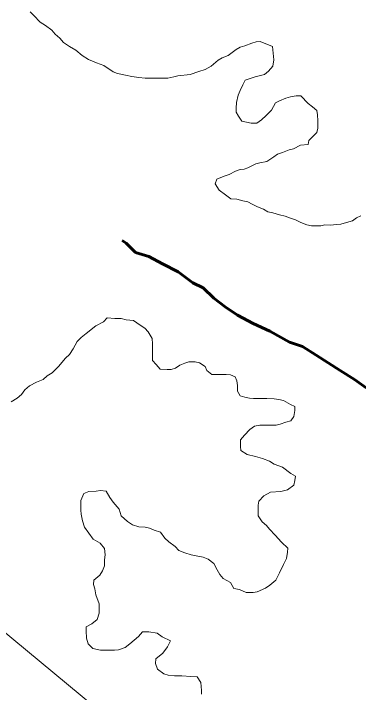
# Model space of a CAD drawing. Extents: x 553962 to 842807, y 8883888 to 9032388.
# Drawn here: x 804206 to 804381, y 9015255.9 to 9015600 of the extents above; entities that cross this region are included whole.
import ezdxf

# ---------------------------------------------------------------- set-up
doc = ezdxf.new("R2010")
doc.units = 0
doc.header["$LTSCALE"] = 20
doc.linetypes.add('LONG_DASH_SHORT_DASH', pattern=[9.9, 6, -1.2, 1.5, -1.2])
for name, color, linetype, lineweight in [('23', 7, 'Continuous', 13), ('25', 7, 'Continuous', 13), ('7', 7, 'LONG_DASH_SHORT_DASH', 60), ('8', 7, 'Continuous', 13)]:
    doc.layers.add(name, color=color, linetype=linetype, lineweight=lineweight)

msp = doc.modelspace()

# ---------------------------------------------------------------- linework, layer by layer
at = {"layer": '23'}
for points in [[(804337.37, 9015583.42), (804331.13, 9015585.96), (804329.13, 9015585.73), (804326.87, 9015584.99), (804323.36, 9015583.76), (804320.86, 9015583.03), (804318.85, 9015581.79), (804316.83, 9015580.3), (804314.82, 9015578.81), (804311.81, 9015577.58), (804309.8, 9015576.34), (804306.28, 9015573.36), (804303.26, 9015571.63), (804300, 9015570.65), (804295.49, 9015569.17), (804289.23, 9015568.46), (804287.23, 9015567.98), (804284.22, 9015567.25), (804280.72, 9015567.27), (804277.72, 9015567.29), (804274.72, 9015567.31), (804272.72, 9015567.32), (804269.47, 9015567.59), (804265.97, 9015568.12), (804262.72, 9015568.89), (804258.73, 9015569.67), (804256.48, 9015570.43), (804251.76, 9015573.72), (804248.01, 9015575), (804244.02, 9015576.78), (804240.79, 9015578.8), (804237.56, 9015581.57), (804234.32, 9015583.35), (804231.34, 9015585.37), (804229.35, 9015587.64), (804227.12, 9015589.66), (804225.38, 9015591.67), (804222.15, 9015593.94), (804219.41, 9015595.72), (804216.18, 9015598.99), (804214.45, 9015601)], [(804382.23, 9015497.5), (804379.98, 9015496.51), (804377.96, 9015495.02), (804374.95, 9015494.04), (804371.95, 9015493.31), (804369.94, 9015493.08), (804366.69, 9015492.85), (804363.94, 9015492.86), (804361.94, 9015492.38), (804359.18, 9015492.4), (804357.18, 9015492.41), (804354.69, 9015492.93), (804351.7, 9015494.2), (804348.95, 9015495.47), (804345.96, 9015496.49), (804343.71, 9015497.25), (804340.97, 9015498.02), (804337.48, 9015499.05), (804334.98, 9015499.56), (804332.74, 9015500.83), (804329.74, 9015502.1), (804327, 9015503.37), (804324.76, 9015504.64), (804322.26, 9015505.16), (804319.27, 9015505.93), (804316.27, 9015506.2), (804313.53, 9015508.22), (804310.3, 9015510.49), (804308.32, 9015513.76), (804309.09, 9015516.01), (804311.1, 9015517), (804313.36, 9015517.73), (804315.36, 9015518.47), (804318.63, 9015520.2), (804320.88, 9015520.94), (804322.89, 9015521.18), (804324.89, 9015521.91), (804326.9, 9015522.9), (804328.91, 9015523.89), (804330.92, 9015524.38), (804334.42, 9015525.1), (804337.94, 9015527.34), (804339.95, 9015528.82), (804342.46, 9015529.56), (804345.72, 9015531.04), (804347.98, 9015531.52), (804351.49, 9015533.25), (804355.5, 9015533.73), (804355.76, 9015535.73), (804357.78, 9015537.72), (804359.79, 9015539.71), (804360.31, 9015541.96), (804360.34, 9015545.71), (804360.11, 9015548.72), (804359.88, 9015550.97), (804357.64, 9015552.74), (804355.4, 9015554.51), (804351.68, 9015558.29), (804349.43, 9015558.3), (804346.43, 9015557.82), (804344.17, 9015557.09), (804340.91, 9015555.86), (804338.9, 9015554.87), (804336.87, 9015551.13), (804334.1, 9015548.39), (804331.83, 9015546.15), (804329.32, 9015544.42), (804326.57, 9015544.44), (804324.07, 9015544.95), (804321.82, 9015545.47), (804320.09, 9015547.98), (804318.85, 9015549.99), (804318.87, 9015552), (804319.14, 9015555), (804319.92, 9015558.75), (804320.94, 9015561), (804322.21, 9015563.99), (804323.48, 9015566.24), (804326.49, 9015567.22), (804328.5, 9015567.95), (804330.5, 9015568.44), (804333.26, 9015569.18), (804335.27, 9015570.91), (804337.54, 9015573.4), (804338.07, 9015576.65), (804337.37, 9015583.42)]]:
    msp.add_lwpolyline(points, dxfattribs=at)
at = {"layer": '25'}
for points in [[(804337.37, 9015583.42), (804331.13, 9015585.96), (804329.13, 9015585.73), (804326.87, 9015584.99), (804323.36, 9015583.76), (804320.86, 9015583.03), (804318.85, 9015581.79), (804316.83, 9015580.3), (804314.82, 9015578.81), (804311.81, 9015577.58), (804309.8, 9015576.34), (804306.28, 9015573.36), (804303.26, 9015571.63), (804300, 9015570.65), (804295.49, 9015569.17), (804289.23, 9015568.46), (804287.23, 9015567.98), (804284.22, 9015567.25), (804280.72, 9015567.27), (804277.72, 9015567.29), (804274.72, 9015567.31), (804272.72, 9015567.32), (804269.47, 9015567.59), (804265.97, 9015568.12), (804262.72, 9015568.89), (804258.73, 9015569.67), (804256.48, 9015570.43), (804251.76, 9015573.72), (804248.01, 9015575), (804244.02, 9015576.78), (804240.79, 9015578.8), (804237.56, 9015581.57), (804234.32, 9015583.35), (804231.34, 9015585.37), (804229.35, 9015587.64), (804227.12, 9015589.66), (804225.38, 9015591.67), (804222.15, 9015593.94), (804219.41, 9015595.72), (804216.18, 9015598.99), (804214.45, 9015601)], [(804382.23, 9015497.5), (804379.98, 9015496.51), (804377.96, 9015495.02), (804374.95, 9015494.04), (804371.95, 9015493.31), (804369.94, 9015493.08), (804366.69, 9015492.85), (804363.94, 9015492.86), (804361.94, 9015492.38), (804359.18, 9015492.4), (804357.18, 9015492.41), (804354.69, 9015492.93), (804351.7, 9015494.2), (804348.95, 9015495.47), (804345.96, 9015496.49), (804343.71, 9015497.25), (804340.97, 9015498.02), (804337.48, 9015499.05), (804334.98, 9015499.56), (804332.74, 9015500.83), (804329.74, 9015502.1), (804327, 9015503.37), (804324.76, 9015504.64), (804322.26, 9015505.16), (804319.27, 9015505.93), (804316.27, 9015506.2), (804313.53, 9015508.22), (804310.3, 9015510.49), (804308.32, 9015513.76), (804309.09, 9015516.01), (804311.1, 9015517), (804313.36, 9015517.73), (804315.36, 9015518.47), (804318.63, 9015520.2), (804320.88, 9015520.94), (804322.89, 9015521.18), (804324.89, 9015521.91), (804326.9, 9015522.9), (804328.91, 9015523.89), (804330.92, 9015524.38), (804334.42, 9015525.1), (804337.94, 9015527.34), (804339.95, 9015528.82), (804342.46, 9015529.56), (804345.72, 9015531.04), (804347.98, 9015531.52), (804351.49, 9015533.25), (804355.5, 9015533.73), (804355.76, 9015535.73), (804357.78, 9015537.72), (804359.79, 9015539.71), (804360.31, 9015541.96), (804360.34, 9015545.71), (804360.11, 9015548.72), (804359.88, 9015550.97), (804357.64, 9015552.74), (804355.4, 9015554.51), (804351.68, 9015558.29), (804349.43, 9015558.3), (804346.43, 9015557.82), (804344.17, 9015557.09), (804340.91, 9015555.86), (804338.9, 9015554.87), (804336.87, 9015551.13), (804334.1, 9015548.39), (804331.83, 9015546.15), (804329.32, 9015544.42), (804326.57, 9015544.44), (804324.07, 9015544.95), (804321.82, 9015545.47), (804320.09, 9015547.98), (804318.85, 9015549.99), (804318.87, 9015552), (804319.14, 9015555), (804319.92, 9015558.75), (804320.94, 9015561), (804322.21, 9015563.99), (804323.48, 9015566.24), (804326.49, 9015567.22), (804328.5, 9015567.95), (804330.5, 9015568.44), (804333.26, 9015569.18), (804335.27, 9015570.91), (804337.54, 9015573.4), (804338.07, 9015576.65), (804337.37, 9015583.42)], [(804204.69, 9015403.29), (804207.7, 9015405.02), (804209.97, 9015407.01), (804211.74, 9015409.25), (804214, 9015411.24), (804217.52, 9015413.22), (804221.03, 9015414.45), (804223.05, 9015416.44), (804225.56, 9015417.92), (804228.84, 9015421.16), (804232.37, 9015425.39), (804234.38, 9015427.13), (804236.16, 9015430.12), (804238.19, 9015433.86), (804240.2, 9015435.85), (804242.72, 9015437.84), (804247.75, 9015441.81), (804251.52, 9015443.79), (804253.53, 9015445.78), (804257.28, 9015445.5), (804260.53, 9015445.48), (804263.03, 9015444.71), (804266.78, 9015444.44), (804270.26, 9015442.16), (804272.5, 9015440.64), (804274.24, 9015438.63), (804276.21, 9015435.36), (804276.44, 9015432.61), (804276.43, 9015430.35), (804276.4, 9015427.35), (804276.38, 9015424.1), (804278.36, 9015422.08), (804280.35, 9015419.81), (804283.85, 9015419.54), (804285.85, 9015419.53), (804288.1, 9015420.26), (804290.37, 9015421.75), (804292.88, 9015422.74), (804294.88, 9015423.47), (804298.13, 9015423.45), (804300.38, 9015422.94), (804303.12, 9015421.16), (804304.1, 9015419.16), (804306.59, 9015417.14), (804308.84, 9015417.12), (804311.84, 9015417.1), (804313.84, 9015417.09), (804316.09, 9015416.82), (804318.33, 9015415.81), (804319.32, 9015413.8), (804319.55, 9015411.54), (804319.53, 9015408.54), (804321.01, 9015406.28), (804323.26, 9015405.51), (804325.76, 9015404.99), (804327.76, 9015404.98), (804331.01, 9015404.96), (804334.51, 9015404.94), (804338.26, 9015404.66), (804340.51, 9015404.39), (804343, 9015403.88), (804346.49, 9015401.85), (804348.73, 9015400.84), (804348.72, 9015398.83), (804348.2, 9015395.83), (804346.68, 9015393.59), (804344.17, 9015392.85), (804341.16, 9015391.87), (804339.16, 9015391.38), (804336.41, 9015391.4), (804333.16, 9015391.42), (804330.9, 9015391.44), (804328.15, 9015390.96), (804325.88, 9015389.22), (804323.11, 9015386.23), (804321.09, 9015383.99), (804321.07, 9015380.49), (804321.3, 9015378.48), (804324.54, 9015376.46), (804328.78, 9015375.43), (804332.28, 9015374.41), (804335.77, 9015373.13), (804338.26, 9015371.61), (804342.5, 9015370.08), (804346.72, 9015366.8), (804348.96, 9015365.53), (804348.7, 9015363.28), (804348.18, 9015361.03), (804344.91, 9015358.55), (804341.65, 9015357.82), (804336.4, 9015357.36), (804332.88, 9015355.63), (804330.36, 9015352.89), (804330.1, 9015350.89), (804330.07, 9015348.13)], [(804330.07, 9015348.13), (804330.05, 9015345.38), (804332.03, 9015342.36), (804334.27, 9015340.6), (804335.75, 9015338.58), (804338.73, 9015335.56), (804341.96, 9015332.03), (804345.18, 9015329.01), (804344.92, 9015327.01), (804344.4, 9015323.76), (804342.87, 9015320.76), (804340.84, 9015316.52), (804339.06, 9015312.78), (804336.04, 9015310.29), (804333.78, 9015308.8), (804329.51, 9015306.83), (804327.51, 9015306.59), (804324.01, 9015306.62), (804320.52, 9015308.14), (804317.77, 9015308.66), (804316.04, 9015311.68), (804312.3, 9015313.7), (804310.57, 9015315.72), (804309.34, 9015317.98), (804307.61, 9015321.24), (804304.63, 9015323.52), (804302.13, 9015324.54), (804299.38, 9015325.05), (804296.14, 9015325.58), (804292.89, 9015326.6), (804289.9, 9015327.87), (804287.92, 9015329.89), (804284.68, 9015332.16), (804282.7, 9015334.18), (804280.47, 9015337.2), (804277.23, 9015338.22), (804274.98, 9015339.24), (804272.74, 9015339.75), (804269.48, 9015339.77), (804266.24, 9015340.8), (804263.75, 9015342.56), (804260.52, 9015345.34), (804259.55, 9015348.85), (804256.57, 9015352.38), (804254.84, 9015354.64), (804252.86, 9015357.91), (804250.12, 9015358.18), (804247.86, 9015357.94), (804244.11, 9015357.72), (804241.6, 9015356.73), (804240.07, 9015353.24), (804240.05, 9015350.48), (804240.04, 9015348.23), (804240.27, 9015346.22), (804241, 9015342.96), (804241.97, 9015339.7), (804244.2, 9015336.68), (804246.43, 9015333.67), (804249.91, 9015331.64), (804252.14, 9015328.87), (804252.37, 9015325.62), (804252.1, 9015323.11), (804252.08, 9015320.11), (804251.06, 9015317.61), (804249.79, 9015315.37), (804246.77, 9015312.88), (804246.5, 9015310.63), (804247.24, 9015308.38), (804247.71, 9015305.37), (804249.43, 9015300.85), (804249.39, 9015296.09), (804248.37, 9015292.85), (804245.6, 9015290.61), (804242.84, 9015289.13), (804242.82, 9015287.12), (804243.04, 9015283.37), (804243.77, 9015280.61), (804246.26, 9015278.09), (804250, 9015277.31), (804253.75, 9015277.29), (804257.25, 9015277.26), (804259.26, 9015277.5), (804262.52, 9015278.73), (804265.03, 9015280.47), (804269.31, 9015284.2), (804271.33, 9015286.69), (804274.58, 9015286.66), (804278.83, 9015285.88), (804281.32, 9015284.12), (804285.55, 9015282.08), (804284.03, 9015279.09), (804281.75, 9015275.85), (804278.23, 9015272.87), (804277.96, 9015270.62), (804278.94, 9015267.61), (804282.17, 9015265.33), (804284.42, 9015264.57), (804287.67, 9015264.3), (804291.42, 9015264.27), (804295.92, 9015263.99), (804299.17, 9015263.72)], [(804299.17, 9015263.72), (804300.9, 9015260.95), (804301.37, 9015256.94), (804301.35, 9015254.94)]]:
    msp.add_lwpolyline(points, dxfattribs=at)
at = {"layer": '7'}
for points in [[(804274.55, 9015476.91), (804267.81, 9015478.94), (804263.09, 9015483.72), (804261.03, 9015484.97)], [(804384.85, 9015410.26), (804378.88, 9015414.54), (804371.66, 9015419.09), (804359.46, 9015426.91), (804352.49, 9015431.2), (804346.01, 9015433.49), (804336.04, 9015439.05), (804327.57, 9015442.84), (804319.6, 9015447.14), (804313.38, 9015451.43), (804307.66, 9015455.71), (804302.19, 9015461), (804296.96, 9015463.52), (804289.5, 9015469.07), (804281.52, 9015473.12), (804274.55, 9015476.91)]]:
    msp.add_lwpolyline(points, dxfattribs=at)
at = {"layer": '8'}
msp.add_lwpolyline([(805949.96, 9014683.49), (805075.1, 9014560.95), (803898.19, 9015538.22), (803022.21, 9015653.12), (801641.07, 9016894.94), (801019.92, 9016842.42), (800495.01, 9017157.53), (800005.09, 9016711.13), (799865.12, 9016868.68), (799658.86, 9016834.65), (799912.91, 9017234.09), (800045.16, 9018248.47), (800853.48, 9018666.68), (801389.4, 9019718.18), (802864.91, 9020198.66), (804512.59, 9022148.37), (804596.1, 9023011.85)], dxfattribs=at)

doc.saveas('drawing.dxf')
